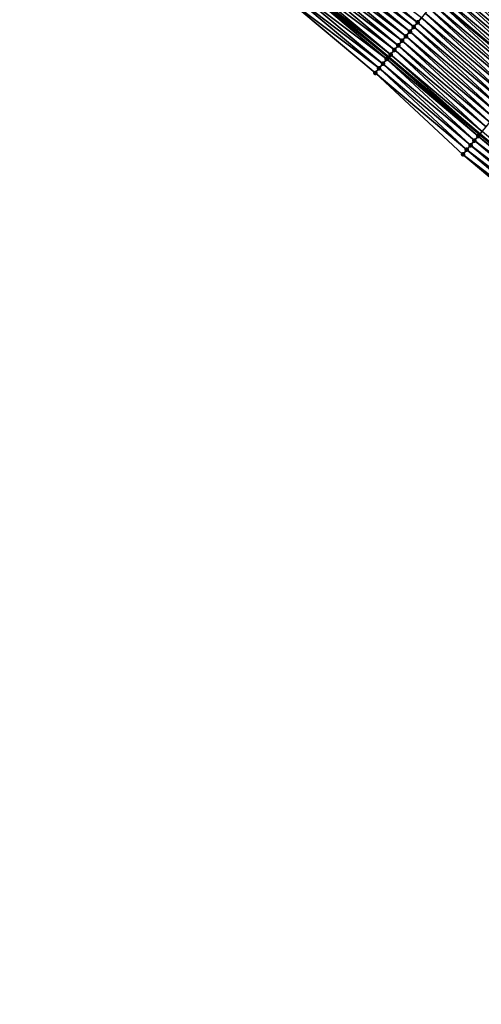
# Model space of a CAD drawing. Header units: feet. Extents: x 2007189 to 2022806, y 818621 to 837694.
# Tile 374 of 656: x 2016504 to 2016581, y 819124 to 819288. Entities that reach past the tile are written whole.
import ezdxf

# ---------------------------------------------------------------- set-up
doc = ezdxf.new("R2010")
doc.units = ezdxf.units.FT
doc.header["$MEASUREMENT"] = 0
for name, color, linetype, lineweight in [('EP_Travel Lane', 172, 'Continuous', 53), ('Road Shots', 141, 'Continuous', 100), ('Road X-Section', 40, 'Continuous', 13), ('STRIPING', 60, 'Continuous', 53)]:
    doc.layers.add(name, color=color, linetype=linetype, lineweight=lineweight)
doc.layers.add('I-77-MM17-21_SB-Surface-Border', color=7, linetype='Continuous')
doc.layers.add('I-77-MM17-21_SB-Surface-TIN', color=7, linetype='Continuous')

msp = doc.modelspace()

# ---------------------------------------------------------------- linework, layer by layer
at = {"layer": 'EP_Travel Lane'}
msp.add_polyline3d([(2016489.266939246, 819346.1973726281, 270.128160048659), (2016504.589087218, 819333.3456458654, 270.3829531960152), (2016519.911255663, 819320.4939019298, 270.6356149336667), (2016535.233486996, 819307.6421052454, 270.8817148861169), (2016550.55568045, 819294.7903403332, 271.1317693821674), (2016565.877678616, 819281.9387392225, 271.402185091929), (2016581.166967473, 819269.0989905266, 271.6603176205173), (2016596.449232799, 819256.1996771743, 271.905513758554), (2016611.731462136, 819243.3003941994, 272.1544533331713), (2016627.013649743, 819230.4011464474, 272.4077343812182), (2016642.296015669, 819217.5017481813, 272.6424604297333), (2016657.578120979, 819204.6025698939, 272.9043119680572), (2016672.860306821, 819191.7033236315, 273.1577797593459), (2016688.142580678, 819178.8040030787, 273.4020848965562), (2016703.424833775, 819165.9047000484, 273.6485498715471), (2016718.707122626, 819153.0053668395, 273.8912973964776), (2016733.999429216, 819140.1034043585, 274.1678343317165), (2016749.296424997, 819127.221880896, 274.4294133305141)], dxfattribs=at)
at = {"layer": 'I-77-MM17-21_SB-Surface-Border', "color": 3, "linetype": 'Continuous', "lineweight": -3}
msp.add_polyline3d([(2016746.441525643, 819123.8321223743, 274.3728565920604), (2016731.791721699, 819137.481965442, 274.1178048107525), (2016717.142332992, 819151.151032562, 273.8670019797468), (2016701.417095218, 819163.5250399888, 273.5960993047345), (2016686.900322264, 819177.3317337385, 273.3752747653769), (2016670.328350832, 819188.7024338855, 273.0965546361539), (2016655.046131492, 819201.601708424, 272.8465735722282), (2016640.408835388, 819215.2652303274, 272.6060492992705), (2016624.481575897, 819227.4003561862, 272.3587751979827), (2016610.489193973, 819241.8281330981, 272.128658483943), (2016593.594890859, 819252.8165998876, 271.8316838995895), (2016578.31270149, 819265.7158491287, 271.5785811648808), (2016563.676271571, 819279.3130802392, 271.3462948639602), (2016548.354285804, 819292.1646809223, 271.0750972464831), (2016533.674535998, 819305.7827887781, 270.8458959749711), (2016518.994773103, 819319.4009076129, 270.6180658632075), (2016504.315146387, 819333.0189122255, 270.3760323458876), (2016488.99301617, 819345.8706340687, 270.1199002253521)], dxfattribs=at)
at = {"layer": 'I-77-MM17-21_SB-Surface-TIN', "color": 128, "linetype": 'Continuous', "lineweight": -3}
for points in [[(2016554.136552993, 819299.0614475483, 271.2295707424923), (2016570.101079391, 819286.9760984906, 271.5109960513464), (2016554.779029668, 819299.8277528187, 271.2464694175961)], [(2016554.779029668, 819299.8277528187, 271.2464694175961), (2016570.743588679, 819287.742376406, 271.5244943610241), (2016555.421520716, 819300.5940460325, 271.2618695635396)], [(2016554.779029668, 819299.8277528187, 271.2464694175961), (2016570.101079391, 819286.9760984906, 271.5109960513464), (2016570.743588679, 819287.742376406, 271.5244943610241)], [(2016555.421520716, 819300.5940460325, 271.2618695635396), (2016570.743588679, 819287.742376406, 271.5244943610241), (2016571.386106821, 819288.5086468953, 271.5370697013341)], [(2016580.380611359, 819299.2370623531, 271.7912550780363), (2016595.836534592, 819286.4863008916, 272.0586313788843), (2016580.953437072, 819299.9201531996, 271.7991767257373)], [(2016580.953437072, 819299.9201531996, 271.7991767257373), (2016596.368394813, 819287.1165962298, 272.06797020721), (2016581.023175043, 819300.003294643, 271.7990825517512)], [(2016580.953437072, 819299.9201531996, 271.7991767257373), (2016595.836534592, 819286.4863008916, 272.0586313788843), (2016596.368394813, 819287.1165962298, 272.06797020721)], [(2016581.023175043, 819300.003294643, 271.7990825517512), (2016596.435875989, 819287.1965475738, 272.0681778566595), (2016581.493008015, 819300.5632864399, 271.7911614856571)], [(2016581.023175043, 819300.003294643, 271.7990825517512), (2016596.368394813, 819287.1165962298, 272.06797020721), (2016596.435875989, 819287.1965475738, 272.0681778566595)], [(2016552.85161504, 819297.5288240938, 271.1941683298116), (2016568.816136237, 819285.4434793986, 271.4761365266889), (2016553.494083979, 819298.2951358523, 271.2118734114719)], [(2016553.494083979, 819298.2951358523, 271.2118734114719), (2016569.458599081, 819286.2097962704, 271.4944767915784), (2016554.136552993, 819299.0614475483, 271.2295707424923)], [(2016553.494083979, 819298.2951358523, 271.2118734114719), (2016568.816136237, 819285.4434793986, 271.4761365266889), (2016569.458599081, 819286.2097962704, 271.4944767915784)], [(2016554.136552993, 819299.0614475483, 271.2295707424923), (2016569.458599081, 819286.2097962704, 271.4944767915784), (2016570.101079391, 819286.9760984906, 271.5109960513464)], [(2016579.09570234, 819297.7044146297, 271.7528369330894), (2016594.433858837, 819284.8236568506, 272.015265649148), (2016579.73816406, 819298.4707324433, 271.7712942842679)], [(2016579.73816406, 819298.4707324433, 271.7712942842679), (2016595.078683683, 819285.5879872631, 272.0349654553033), (2016580.328023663, 819299.1743409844, 271.7899687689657)], [(2016579.73816406, 819298.4707324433, 271.7712942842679), (2016594.433858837, 819284.8236568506, 272.015265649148), (2016595.078683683, 819285.5879872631, 272.0349654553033)], [(2016580.328023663, 819299.1743409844, 271.7899687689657), (2016595.723499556, 819286.3523252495, 272.0555992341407), (2016580.380611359, 819299.2370623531, 271.7912550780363)], [(2016580.328023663, 819299.1743409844, 271.7899687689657), (2016595.078683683, 819285.5879872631, 272.0349654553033), (2016595.723499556, 819286.3523252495, 272.0555992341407)], [(2016580.380611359, 819299.2370623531, 271.7912550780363), (2016595.723499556, 819286.3523252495, 272.0555992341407), (2016595.836534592, 819286.4863008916, 272.0586313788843)], [(2016551.566674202, 819295.9962030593, 271.159066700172), (2016567.531184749, 819283.910867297, 271.4421458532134), (2016552.209142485, 819296.7625153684, 271.1768402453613)], [(2016552.209142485, 819296.7625153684, 271.1768402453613), (2016568.173669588, 819284.6771657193, 271.4581930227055), (2016552.85161504, 819297.5288240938, 271.1941683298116)], [(2016552.209142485, 819296.7625153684, 271.1768402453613), (2016567.531184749, 819283.910867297, 271.4421458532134), (2016568.173669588, 819284.6771657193, 271.4581930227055)], [(2016552.85161504, 819297.5288240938, 271.1941683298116), (2016568.173669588, 819284.6771657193, 271.4581930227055), (2016568.816136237, 819285.4434793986, 271.4761365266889)], [(2016577.810759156, 819296.1717955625, 271.7179804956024), (2016593.144133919, 819283.2950595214, 271.9836959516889), (2016578.453219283, 819296.9381147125, 271.7366039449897)], [(2016578.453219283, 819296.9381147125, 271.7366039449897), (2016593.789003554, 819284.0593521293, 271.9987339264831), (2016579.09570234, 819297.7044146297, 271.7528369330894)], [(2016578.453219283, 819296.9381147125, 271.7366039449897), (2016593.144133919, 819283.2950595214, 271.9836959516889), (2016593.789003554, 819284.0593521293, 271.9987339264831)], [(2016579.09570234, 819297.7044146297, 271.7528369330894), (2016593.789003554, 819284.0593521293, 271.9987339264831), (2016594.433858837, 819284.8236568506, 272.015265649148)], [(2016550.281728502, 819294.4635861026, 271.1244719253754), (2016565.877678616, 819281.9387392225, 271.402185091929), (2016550.55568045, 819294.7903403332, 271.1317693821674)], [(2016550.92420311, 819295.2298931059, 271.1415859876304), (2016550.55568045, 819294.7903403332, 271.1317693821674), (2016566.246195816, 819282.3782866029, 271.4120588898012)], [(2016566.246195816, 819282.3782866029, 271.4120588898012), (2016550.55568045, 819294.7903403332, 271.1317693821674), (2016565.877678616, 819281.9387392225, 271.402185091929)], [(2016550.92420311, 819295.2298931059, 271.1415859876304), (2016566.888682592, 819283.1445834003, 271.4279041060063), (2016551.566674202, 819295.9962030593, 271.159066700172)], [(2016550.92420311, 819295.2298931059, 271.1415859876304), (2016566.246195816, 819282.3782866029, 271.4120588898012), (2016566.888682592, 819283.1445834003, 271.4279041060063)], [(2016551.566674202, 819295.9962030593, 271.159066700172), (2016566.888682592, 819283.1445834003, 271.4279041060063), (2016567.531184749, 819283.910867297, 271.4421458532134)], [(2016575.883396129, 819293.8728235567, 271.6603009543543), (2016591.209604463, 819281.0021146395, 271.9303128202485), (2016576.525839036, 819294.6391571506, 271.6807196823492)], [(2016576.525839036, 819294.6391571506, 271.6807196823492), (2016591.854432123, 819281.7664426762, 271.9497196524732), (2016577.168301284, 819295.4054745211, 271.6991219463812)], [(2016576.525839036, 819294.6391571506, 271.6807196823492), (2016591.209604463, 819281.0021146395, 271.9303128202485), (2016591.854432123, 819281.7664426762, 271.9497196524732)], [(2016577.168301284, 819295.4054745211, 271.6991219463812), (2016592.499263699, 819282.5307674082, 271.9687189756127), (2016577.810759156, 819296.1717955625, 271.7179804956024)], [(2016577.168301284, 819295.4054745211, 271.6991219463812), (2016591.854432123, 819281.7664426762, 271.9497196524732), (2016592.499263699, 819282.5307674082, 271.9687189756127)], [(2016577.810759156, 819296.1717955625, 271.7179804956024), (2016592.499263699, 819282.5307674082, 271.9687189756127), (2016593.144133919, 819283.2950595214, 271.9836959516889)], [(2016548.996777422, 819292.9309736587, 271.0904380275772), (2016564.961240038, 819280.8456780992, 271.3785154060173), (2016549.639254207, 819293.6972788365, 271.1073252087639)], [(2016549.639254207, 819293.6972788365, 271.1073252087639), (2016565.603722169, 819281.6119787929, 271.3948448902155), (2016550.281728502, 819294.4635861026, 271.1244719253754)], [(2016549.639254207, 819293.6972788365, 271.1073252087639), (2016564.961240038, 819280.8456780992, 271.3785154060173), (2016565.603722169, 819281.6119787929, 271.3948448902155)], [(2016550.281728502, 819294.4635861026, 271.1244719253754), (2016565.603722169, 819281.6119787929, 271.3948448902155), (2016565.877678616, 819281.9387392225, 271.402185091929)], [(2016589.91991834, 819279.473484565, 271.8947051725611), (2016575.240926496, 819293.1065123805, 271.642668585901), (2016574.598438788, 819292.3402163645, 271.6269204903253)], [(2016575.883396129, 819293.8728235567, 271.6603009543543), (2016575.240926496, 819293.1065123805, 271.642668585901), (2016590.564766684, 819280.2377951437, 271.9119591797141)], [(2016589.91991834, 819279.473484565, 271.8947051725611), (2016590.564766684, 819280.2377951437, 271.9119591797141), (2016575.240926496, 819293.1065123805, 271.642668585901)], [(2016575.883396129, 819293.8728235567, 271.6603009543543), (2016590.564766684, 819280.2377951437, 271.9119591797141), (2016591.209604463, 819281.0021146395, 271.9303128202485)], [(2016548.354285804, 819292.1646809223, 271.0750972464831), (2016564.318755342, 819280.0793795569, 271.3624533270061), (2016548.996777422, 819292.9309736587, 271.0904380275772)], [(2016548.354285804, 819292.1646809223, 271.0750972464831), (2016563.676271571, 819279.3130802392, 271.3462948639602), (2016564.318755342, 819280.0793795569, 271.3624533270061)], [(2016548.996777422, 819292.9309736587, 271.0904380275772), (2016564.318755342, 819280.0793795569, 271.3624533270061), (2016564.961240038, 819280.8456780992, 271.3785154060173)], [(2016588.630248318, 819277.9448409, 271.8574216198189), (2016573.955974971, 819291.5739000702, 271.6086693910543), (2016573.313519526, 819290.8075772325, 271.5895701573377)], [(2016574.598438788, 819292.3402163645, 271.6269204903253), (2016573.955974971, 819291.5739000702, 271.6086693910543), (2016589.275089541, 819278.7091572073, 271.8754023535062)], [(2016588.630248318, 819277.9448409, 271.8574216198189), (2016589.275089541, 819278.7091572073, 271.8754023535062), (2016573.955974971, 819291.5739000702, 271.6086693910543)], [(2016589.91991834, 819279.473484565, 271.8947051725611), (2016574.598438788, 819292.3402163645, 271.6269204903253), (2016589.275089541, 819278.7091572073, 271.8754023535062)], [(2016587.340545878, 819276.4162245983, 271.8235123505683), (2016572.671059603, 819290.0412579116, 271.5709254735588), (2016572.028599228, 819289.2749389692, 271.5523278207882)], [(2016587.985378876, 819277.1805481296, 271.8423636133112), (2016573.313519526, 819290.8075772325, 271.5895701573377), (2016572.671059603, 819290.0412579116, 271.5709254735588)], [(2016587.340545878, 819276.4162245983, 271.8235123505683), (2016587.985378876, 819277.1805481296, 271.8423636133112), (2016572.671059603, 819290.0412579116, 271.5709254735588)], [(2016587.985378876, 819277.1805481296, 271.8423636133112), (2016588.630248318, 819277.9448409, 271.8574216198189), (2016573.313519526, 819290.8075772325, 271.5895701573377)], [(2016586.050857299, 819274.8875965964, 271.7881602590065), (2016571.386106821, 819288.5086468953, 271.5370697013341), (2016570.743588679, 819287.742376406, 271.5244943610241)], [(2016586.695717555, 819275.6518971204, 271.8041743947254), (2016572.028599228, 819289.2749389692, 271.5523278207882), (2016571.386106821, 819288.5086468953, 271.5370697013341)], [(2016586.050857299, 819274.8875965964, 271.7881602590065), (2016586.695717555, 819275.6518971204, 271.8041743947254), (2016571.386106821, 819288.5086468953, 271.5370697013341)], [(2016586.695717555, 819275.6518971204, 271.8041743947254), (2016587.340545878, 819276.4162245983, 271.8235123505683), (2016572.028599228, 819289.2749389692, 271.5523278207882)], [(2016584.761078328, 819273.3590448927, 271.762216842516), (2016570.101079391, 819286.9760984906, 271.5109960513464), (2016569.458599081, 819286.2097962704, 271.4944767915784)], [(2016585.40596005, 819274.1233272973, 271.7759966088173), (2016570.743588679, 819287.742376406, 271.5244943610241), (2016570.101079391, 819286.9760984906, 271.5109960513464)], [(2016584.761078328, 819273.3590448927, 271.762216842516), (2016585.40596005, 819274.1233272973, 271.7759966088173), (2016570.101079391, 819286.9760984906, 271.5109960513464)], [(2016585.40596005, 819274.1233272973, 271.7759966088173), (2016586.050857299, 819274.8875965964, 271.7881602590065), (2016570.743588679, 819287.742376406, 271.5244943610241)], [(2016583.471384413, 819271.8304213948, 271.7274201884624), (2016568.816136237, 819285.4434793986, 271.4761365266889), (2016568.173669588, 819284.6771657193, 271.4581930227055)], [(2016584.116224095, 819272.594739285, 271.7455758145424), (2016569.458599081, 819286.2097962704, 271.4944767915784), (2016568.816136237, 819285.4434793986, 271.4761365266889)], [(2016583.471384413, 819271.8304213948, 271.7274201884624), (2016584.116224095, 819272.594739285, 271.7455758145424), (2016568.816136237, 819285.4434793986, 271.4761365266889)], [(2016584.116224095, 819272.594739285, 271.7455758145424), (2016584.761078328, 819273.3590448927, 271.762216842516), (2016569.458599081, 819286.2097962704, 271.4944767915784)], [(2016581.536868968, 819269.5374646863, 271.6725786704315), (2016566.888682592, 819283.1445834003, 271.4279041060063), (2016566.246195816, 819282.3782866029, 271.4120588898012)], [(2016582.181705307, 819270.3017853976, 271.6910821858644), (2016567.531184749, 819283.910867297, 271.4421458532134), (2016566.888682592, 819283.1445834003, 271.4279041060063)], [(2016581.536868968, 819269.5374646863, 271.6725786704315), (2016582.181705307, 819270.3017853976, 271.6910821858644), (2016566.888682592, 819283.1445834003, 271.4279041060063)], [(2016582.826550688, 819271.0660984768, 271.7086445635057), (2016568.173669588, 819284.6771657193, 271.4581930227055), (2016567.531184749, 819283.910867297, 271.4421458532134)], [(2016582.181705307, 819270.3017853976, 271.6910821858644), (2016582.826550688, 819271.0660984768, 271.7086445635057), (2016567.531184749, 819283.910867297, 271.4421458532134)], [(2016582.826550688, 819271.0660984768, 271.7086445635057), (2016583.471384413, 819271.8304213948, 271.7274201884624), (2016568.173669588, 819284.6771657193, 271.4581930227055)], [(2016580.24725144, 819268.0087767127, 271.6298312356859), (2016565.603722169, 819281.6119787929, 271.3948448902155), (2016564.961240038, 819280.8456780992, 271.3785154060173)], [(2016580.8920602, 819268.7731207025, 271.651205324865), (2016565.877678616, 819281.9387392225, 271.402185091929), (2016565.603722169, 819281.6119787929, 271.3948448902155)], [(2016580.24725144, 819268.0087767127, 271.6298312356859), (2016580.8920602, 819268.7731207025, 271.651205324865), (2016565.603722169, 819281.6119787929, 271.3948448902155)], [(2016566.246195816, 819282.3782866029, 271.4120588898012), (2016565.877678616, 819281.9387392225, 271.402185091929), (2016581.166967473, 819269.0989905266, 271.6603176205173)], [(2016580.8920602, 819268.7731207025, 271.651205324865), (2016581.166967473, 819269.0989905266, 271.6603176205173), (2016565.877678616, 819281.9387392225, 271.402185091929)], [(2016581.536868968, 819269.5374646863, 271.6725786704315), (2016566.246195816, 819282.3782866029, 271.4120588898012), (2016581.166967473, 819269.0989905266, 271.6603176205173)], [(2016578.95754826, 819266.4801610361, 271.5959990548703), (2016564.318755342, 819280.0793795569, 271.3624533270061), (2016563.676271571, 819279.3130802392, 271.3462948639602)], [(2016579.602409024, 819267.2444611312, 271.6119602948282), (2016564.961240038, 819280.8456780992, 271.3785154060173), (2016564.318755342, 819280.0793795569, 271.3624533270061)], [(2016578.95754826, 819266.4801610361, 271.5959990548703), (2016579.602409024, 819267.2444611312, 271.6119602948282), (2016564.318755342, 819280.0793795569, 271.3624533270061)], [(2016579.602409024, 819267.2444611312, 271.6119602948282), (2016580.24725144, 819268.0087767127, 271.6298312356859), (2016564.961240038, 819280.8456780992, 271.3785154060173)], [(2016578.31270149, 819265.7158491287, 271.5785811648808), (2016578.95754826, 819266.4801610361, 271.5959990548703), (2016563.676271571, 819279.3130802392, 271.3462948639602)], [(2016580.24725144, 819268.0087767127, 271.6298312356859), (2016596.174307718, 819255.8738223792, 271.8982549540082), (2016580.8920602, 819268.7731207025, 271.651205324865)], [(2016580.8920602, 819268.7731207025, 271.651205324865), (2016596.449232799, 819256.1996771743, 271.905513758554), (2016581.166967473, 819269.0989905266, 271.6603176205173)], [(2016580.8920602, 819268.7731207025, 271.651205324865), (2016596.174307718, 819255.8738223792, 271.8982549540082), (2016596.449232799, 819256.1996771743, 271.905513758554)], [(2016581.536868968, 819269.5374646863, 271.6725786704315), (2016581.166967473, 819269.0989905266, 271.6603176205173), (2016596.819158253, 819256.6381311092, 271.9152808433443)], [(2016596.819158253, 819256.6381311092, 271.9152808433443), (2016581.166967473, 819269.0989905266, 271.6603176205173), (2016596.449232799, 819256.1996771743, 271.905513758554)], [(2016578.95754826, 819266.4801610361, 271.5959990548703), (2016594.884560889, 819254.3452435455, 271.8689662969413), (2016579.602409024, 819267.2444611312, 271.6119602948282)], [(2016579.602409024, 819267.2444611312, 271.6119602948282), (2016595.5294334, 819255.1095337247, 271.8837046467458), (2016580.24725144, 819268.0087767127, 271.6298312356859)], [(2016579.602409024, 819267.2444611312, 271.6119602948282), (2016594.884560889, 819254.3452435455, 271.8689662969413), (2016595.5294334, 819255.1095337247, 271.8837046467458)], [(2016580.24725144, 819268.0087767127, 271.6298312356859), (2016595.5294334, 819255.1095337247, 271.8837046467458), (2016596.174307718, 819255.8738223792, 271.8982549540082)], [(2016578.31270149, 819265.7158491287, 271.5785811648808), (2016594.239710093, 819253.5809350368, 271.8519676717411), (2016578.95754826, 819266.4801610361, 271.5959990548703)], [(2016578.31270149, 819265.7158491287, 271.5785811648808), (2016593.594890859, 819252.8165998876, 271.8316838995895), (2016594.239710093, 819253.5809350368, 271.8519676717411)], [(2016578.95754826, 819266.4801610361, 271.5959990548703), (2016594.239710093, 819253.5809350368, 271.8519676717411), (2016594.884560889, 819254.3452435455, 271.8689662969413)]]:
    msp.add_3dface(points, dxfattribs=at)
at = {"layer": 'Road Shots', "lineweight": 100}
for p in [(2016570.101079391, 819286.9760984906, 271.5109960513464), (2016570.743588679, 819287.742376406, 271.5244943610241), (2016568.816136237, 819285.4434793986, 271.4761365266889), (2016569.458599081, 819286.2097962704, 271.4944767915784), (2016566.888682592, 819283.1445834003, 271.4279041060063), (2016567.531184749, 819283.910867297, 271.4421458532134), (2016568.173669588, 819284.6771657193, 271.4581930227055), (2016565.603722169, 819281.6119787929, 271.3948448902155), (2016566.246195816, 819282.3782866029, 271.4120588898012), (2016564.318755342, 819280.0793795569, 271.3624533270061), (2016564.961240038, 819280.8456780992, 271.3785154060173), (2016563.676271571, 819279.3130802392, 271.3462948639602), (2016580.8920602, 819268.7731207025, 271.651205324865), (2016579.602409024, 819267.2444611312, 271.6119602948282), (2016580.24725144, 819268.0087767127, 271.6298312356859), (2016578.31270149, 819265.7158491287, 271.5785811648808), (2016578.95754826, 819266.4801610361, 271.5959990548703)]:
    msp.add_point(p, dxfattribs=at)
at = {"layer": 'Road X-Section', "extrusion": (0.7661092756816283, -0.6425884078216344, 0.0125186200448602), "elevation": 1018452.144922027, "flags": 128}
msp.add_lwpolyline([(1923656.660585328, -12478.80504137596), (1923655.660585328, -12478.79420431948), (1923655.552068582, -12478.79411013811), (1923654.660585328, -12478.80203240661), (1923654.578735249, -12478.80331881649), (1923653.660585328, -12478.82199476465), (1923652.660585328, -12478.84045356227), (1923651.660585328, -12478.85668782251), (1923650.660585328, -12478.87531273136), (1923649.660585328, -12478.89417275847), (1923648.660585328, -12478.91257646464), (1923647.660585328, -12478.93299679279), (1923646.660585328, -12478.95063054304), (1923645.660585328, -12478.96637987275), (1923644.660585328, -12478.98463239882), (1923643.660585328, -12479.00373313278), (1923642.660585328, -12479.02237927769), (1923641.660585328, -12479.04097838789), (1923640.660585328, -12479.05623770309), (1923639.660585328, -12479.0688140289), (1923638.660585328, -12479.0823133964), (1923637.660585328, -12479.09883395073), (1923636.660585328, -12479.11717565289), (1923635.660585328, -12479.13512056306), (1923634.660585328, -12479.15116899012), (1923633.660585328, -12479.16541185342), (1923632.660585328, -12479.18125831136), (1923631.660585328, -12479.19847365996), (1923630.660585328, -12479.21480442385), (1923629.660585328, -12479.23086776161), (1923628.660585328, -12479.24702749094)], dxfattribs=at)
at = {"layer": 'Road X-Section', "extrusion": (0.7641102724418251, -0.6449631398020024, 0.01257138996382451), "elevation": 1012495.429612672, "flags": 128}
msp.add_lwpolyline([(1926809.289602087, -12457.40531110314), (1926808.394224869, -12457.39112537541), (1926808.289602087, -12457.39133304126), (1926807.464891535, -12457.40067260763), (1926807.289602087, -12457.403704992), (1926806.289602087, -12457.42434040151), (1926805.289602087, -12457.44404176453), (1926804.289602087, -12457.46057479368), (1926803.289602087, -12457.47561395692), (1926802.289602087, -12457.49059211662), (1926801.289602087, -12457.50959294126), (1926800.289602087, -12457.52900130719), (1926799.289602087, -12457.5473563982), (1926798.289602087, -12457.56461176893), (1926797.289602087, -12457.58391610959), (1926796.289602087, -12457.60189826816), (1926795.289602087, -12457.61695746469), (1926794.289602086, -12457.63581021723), (1926793.289602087, -12457.65514970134), (1926792.289602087, -12457.67116510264), (1926791.289602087, -12457.68332971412), (1926790.289602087, -12457.69711056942), (1926789.289602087, -12457.71375291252), (1926788.289602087, -12457.73190997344), (1926787.289602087, -12457.75068708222), (1926786.289602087, -12457.7682508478), (1926785.289602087, -12457.78675582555), (1926784.289602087, -12457.80813086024), (1926783.289602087, -12457.8295066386), (1926782.289602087, -12457.84737899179), (1926781.289602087, -12457.86334149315), (1926780.289602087, -12457.88076075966)], dxfattribs=at)
at = {"layer": 'STRIPING'}
msp.add_polyline3d([(2016497.345251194, 819355.8325702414, 270.3355785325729), (2016512.667329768, 819342.980891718, 270.5970966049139), (2016527.98948976, 819330.1291449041, 270.8501260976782), (2016543.311732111, 819317.2773290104, 271.0945706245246), (2016558.633914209, 819304.425563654, 271.3452954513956), (2016573.955974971, 819291.5739000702, 271.6086693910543), (2016589.275089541, 819278.7091572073, 271.8754023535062), (2016604.557240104, 819265.8099407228, 272.1325418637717), (2016619.83960222, 819252.9105456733, 272.3676622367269), (2016635.121872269, 819240.0112283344, 272.6123657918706), (2016650.404243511, 819227.111825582, 272.8465356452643), (2016665.68661349, 819214.2124238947, 273.0808369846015), (2016680.968890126, 819201.3131009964, 273.3248544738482), (2016696.251014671, 819188.4139064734, 273.5847027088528), (2016711.533090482, 819175.5147530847, 273.8496235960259), (2016726.815235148, 819162.6155415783, 274.107376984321), (2016742.097894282, 819149.720544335, 274.4026973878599)], dxfattribs=at)

doc.saveas('drawing.dxf')
